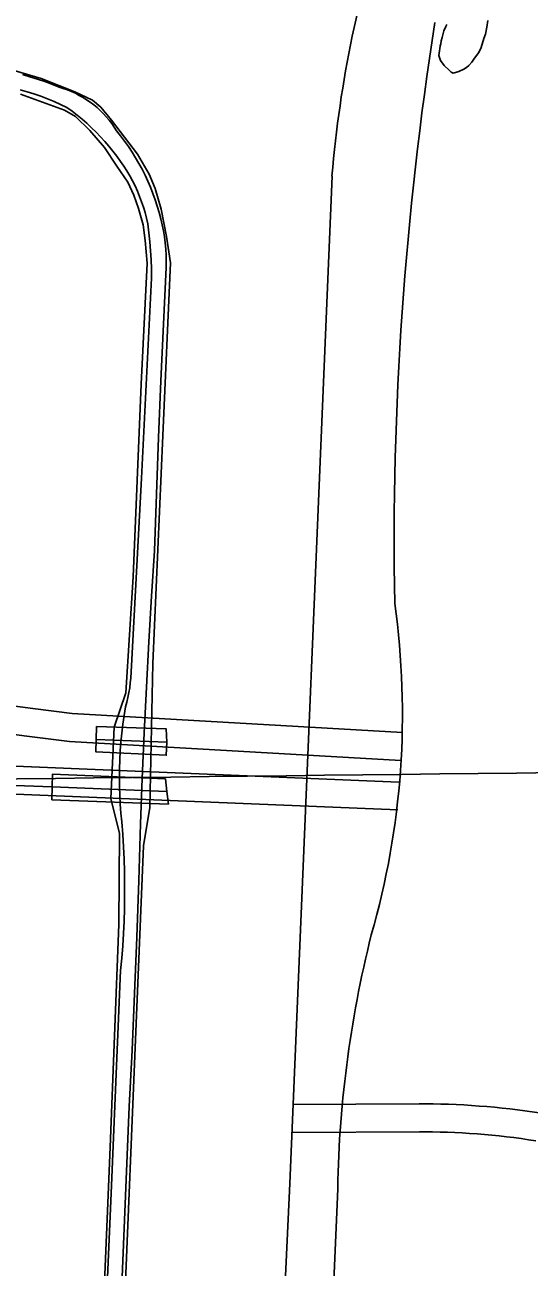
# Model space of a CAD drawing. Extents: x 3677843 to 3715951, y 511991 to 537744.
# Drawn here: x 3698579 to 3699120, y 523129 to 524461 of the extents above; entities that cross this region are included whole.
import ezdxf

# ---------------------------------------------------------------- set-up
doc = ezdxf.new("R2010")
doc.units = 0
for name, color, linetype in [('V-BRDG-OTLN', 7, 'Continuous'), ('V-GRID-MAJR', 7, 'Continuous'), ('V-ROAD-CNTR', 7, 'Continuous'), ('V-RRAP-FSHR', 7, 'Continuous'), ('V-SITE-VEGE', 7, 'Continuous'), ('V-TOPO-SHOR', 7, 'Continuous')]:
    doc.layers.add(name, color=color, linetype=linetype)

msp = doc.modelspace()

# ---------------------------------------------------------------- linework, layer by layer
at = {"layer": 'V-BRDG-OTLN'}
msp.add_line((3698655.6, 523694.8), (3698731.6, 523692), dxfattribs=at)
for points in [[(3698655.9, 523708.6), (3698730.7, 523706.3), (3698731.6, 523692), (3698730.9, 523677.8), (3698655.3, 523681.6), (3698655.6, 523694.8)], [(3698608.1, 523630), (3698608.4, 523643.8), (3698608.7, 523657.4), (3698730, 523652.4), (3698731.6, 523639), (3698733.3, 523625.4)]]:
    msp.add_lwpolyline(points, close=True, dxfattribs=at)
msp.add_lwpolyline([(3698608.4, 523643.8), (3698731.6, 523639), (3698731.8, 523639)], dxfattribs=at)
at = {"layer": 'V-GRID-MAJR'}
msp.add_spline([(3697869.7, 523644.4), (3703148.4, 523705.4), (3708427.1, 523767.2), (3713705.8, 523829.8)], degree=3, dxfattribs=at)
at = {"layer": 'V-ROAD-CNTR'}
msp.add_line((3698483.5, 523648.6), (3698608.4, 523643.8), dxfattribs=at)
for points in [[(3698762.9, 521075.3), (3698863.5, 523218.6), (3698908.8, 524298.8)], [(3698503.3, 523737.3), (3698530.2, 523735.3), (3698587.6, 523727.9)], [(3698587.6, 523727.9), (3698629.9, 523722.4), (3698984.6, 523702.1)], [(3698501.9, 523707.3), (3698527.1, 523705.4), (3698581.3, 523698.4)], [(3698581.3, 523698.4), (3698627.2, 523692.5), (3698982.8, 523672.2)], [(3698500.2, 523668.8), (3698980.5, 523649.1)], [(3698498.9, 523638.8), (3698979.3, 523619.1)], [(3699002.5, 523304.1), (3698866.3, 523303.2)], [(3699141.4, 523292.8), (3699115.9, 523296.4), (3699107.7, 523297.5), (3699099.5, 523298.5), (3699091.4, 523299.4), (3699083.2, 523300.3), (3699075, 523301), (3699066.7, 523301.7), (3699058.5, 523302.3), (3699050.3, 523302.8), (3699042.1, 523303.2), (3699033.8, 523303.5), (3699025.6, 523303.8), (3699017.4, 523304), (3699009.1, 523304.1), (3699002.7, 523304.1)], [(3699002.7, 523274.1), (3698866.5, 523273.2)], [(3699127.6, 523264.4), (3699119.7, 523265.6), (3699111.8, 523266.7), (3699104, 523267.8), (3699096.1, 523268.7), (3699088.2, 523269.6), (3699080.3, 523270.4), (3699072.4, 523271.1), (3699064.5, 523271.8), (3699056.5, 523272.3), (3699048.6, 523272.8), (3699040.7, 523273.2), (3699032.7, 523273.6), (3699024.8, 523273.8), (3699016.8, 523274), (3699008.9, 523274.1), (3699002.6, 523274.1)], [(3698827.3, 521076), (3698865.1, 522063.7), (3698914.8, 523204.4)]]:
    msp.add_lwpolyline(points, dxfattribs=at)
for centre, radius, start, end in [((3700158.4, 524194.1), 1254, 161.3399, 175.2096), ((3702571, 523904.3), 3595.5, 171.052, 181.0151), ((3698131.5, 523721.7), 852.9, 343.8997, 8.0129), ((3700120.4, 523191.7), 1205.7, 165.9172, 179.401)]:
    msp.add_arc(centre, radius, start, end, dxfattribs=at)
at = {"layer": 'V-RRAP-FSHR'}
for points in [[(3698568.8, 524411.7), (3698596.6, 524403.5), (3698632.9, 524389.2), (3698651.7, 524380.3), (3698660.8, 524372.7), (3698672, 524358.9), (3698700, 524322.2), (3698712.7, 524300.8), (3698719.1, 524285.5), (3698725.5, 524263.3), (3698731.2, 524234.2), (3698735.6, 524205.7), (3698727.2, 524020.8), (3698716.4, 523776.2), (3698713.3, 523621.9), (3698706.6, 523580.8), (3698697.1, 523355.6), (3698687, 523104.7)], [(3698662.9, 523069.7), (3698670.6, 523257.4), (3698680.1, 523496.5), (3698680.8, 523593.8), (3698671.5, 523631.3), (3698675.1, 523707.8), (3698687.4, 523744.7), (3698695.6, 523869.1), (3698703.9, 524075.6), (3698710.6, 524205.6), (3698708.3, 524229.9), (3698706.1, 524246.5), (3698701.1, 524263.9), (3698696.2, 524278.4), (3698689.8, 524292.3), (3698677.9, 524309.6), (3698664.6, 524329.6), (3698649.1, 524347.6), (3698633.7, 524362.8), (3698621.9, 524369.6), (3698574.5, 524386.7)]]:
    msp.add_lwpolyline(points, dxfattribs=at)
at = {"layer": 'V-SITE-VEGE'}
msp.add_lwpolyline([(3699076.1, 524465.6), (3699075.1, 524458.5), (3699073.5, 524450.9), (3699071.9, 524446.5), (3699068.7, 524436.7), (3699066.5, 524431.2), (3699061.6, 524425.2), (3699058.9, 524420.8), (3699055.7, 524417.5), (3699053, 524415.3), (3699050.3, 524413.6), (3699044.8, 524410.9), (3699038.8, 524409.2), (3699036.6, 524410.3), (3699035, 524411.9), (3699029, 524417.3), (3699025.1, 524422.7), (3699023.4, 524428.2), (3699024, 524433.1), (3699024.5, 524435.3), (3699025, 524438.6), (3699025.5, 524440.7), (3699026.1, 524444), (3699027.1, 524447.3), (3699028.7, 524454.4), (3699030.9, 524459.3), (3699031.9, 524461.5)], dxfattribs=at)
at = {"layer": 'V-TOPO-SHOR'}
for points in [[(3698576.7, 524407.6), (3698584.7, 524405.3), (3698592.6, 524402.9), (3698600.5, 524400.1), (3698608.3, 524397.2), (3698616, 524394), (3698620.4, 524392.7), (3698624.8, 524391.2), (3698629.2, 524389.5), (3698633.4, 524387.6), (3698637.5, 524385.4), (3698641.6, 524383.2), (3698645.5, 524380.7), (3698649.4, 524378.1), (3698653.1, 524375.2), (3698656.7, 524372.3), (3698660.1, 524369.1), (3698663.4, 524365.9), (3698666.5, 524362.4), (3698669.5, 524358.9), (3698672.4, 524355.2), (3698675, 524351.4), (3698677.5, 524347.4), (3698681.9, 524341.9), (3698686.2, 524336.2), (3698690.3, 524330.4), (3698694.3, 524324.5), (3698698, 524318.4), (3698701.6, 524312.3), (3698705, 524306.1), (3698708.2, 524299.7), (3698711.2, 524293.3), (3698714, 524286.8), (3698716.7, 524280.2), (3698719.1, 524273.5), (3698721.3, 524266.7), (3698723.4, 524259.9), (3698725.2, 524253), (3698726.6, 524246.6), (3698727.9, 524240.1), (3698728.9, 524233.6), (3698729.7, 524227.1), (3698730.3, 524220.5), (3698730.7, 524213.9), (3698730.9, 524207.3), (3698730.9, 524200.7), (3698727.9, 524140), (3698725.2, 524079.3), (3698722.7, 524018.6), (3698720.4, 523957.9), (3698718.3, 523897.1), (3698715.2, 523848.3), (3698712.4, 523799.5), (3698709.8, 523750.7), (3698707.4, 523701.8), (3698705.2, 523652.9), (3698703.3, 523604.1), (3698701.4, 523543.5), (3698699.3, 523482.8), (3698696.9, 523422.2), (3698694.2, 523361.6), (3698691.3, 523301.1)], [(3698686.3, 523526.6), (3698686.3, 523539.9), (3698686.1, 523553.2), (3698685.7, 523566.5), (3698685.1, 523579.7), (3698684.3, 523593), (3698683.3, 523606.3), (3698682.3, 523615.8), (3698681.6, 523625.3), (3698681, 523634.8), (3698680.7, 523644.4), (3698680.6, 523653.9), (3698680.7, 523663.4), (3698681, 523673), (3698681.5, 523682.5), (3698682.2, 523692), (3698683.1, 523701.5), (3698684.2, 523711), (3698685.6, 523720.4), (3698687.1, 523729.8), (3698688.5, 523734.8), (3698689.8, 523739.9), (3698690.8, 523745), (3698691.7, 523750.1), (3698692.3, 523755.3), (3698692.8, 523760.5), (3698698.7, 523867.7), (3698704.4, 523974.9), (3698709.9, 524082.2), (3698715.1, 524189.4), (3698715, 524199.2), (3698714.6, 524208.9), (3698714.1, 524218.6), (3698713.3, 524228.3), (3698712.3, 524238), (3698711.1, 524247.7), (3698709.8, 524253.6), (3698708.2, 524259.6), (3698706.5, 524265.4), (3698704.5, 524271.2), (3698702.3, 524277), (3698700, 524282.6), (3698697.4, 524288.2), (3698694.7, 524293.7), (3698691.7, 524299), (3698688.6, 524304.3), (3698685.3, 524309.5), (3698681.8, 524314.5), (3698677.9, 524320.1), (3698673.7, 524325.5), (3698669.4, 524330.8), (3698665, 524336), (3698660.4, 524341), (3698655.7, 524346), (3698650.8, 524350.7), (3698645.8, 524355.4), (3698640.6, 524359.8), (3698635.3, 524364.2), (3698629.9, 524368.3), (3698624.4, 524372.3), (3698617.5, 524375.7), (3698610.5, 524378.8), (3698603.4, 524381.7), (3698596.2, 524384.4), (3698588.9, 524386.9), (3698581.6, 524389.1), (3698574.2, 524391.2)], [(3698662.2, 522986.4), (3698672, 523216.6), (3698682, 523446.9), (3698683.2, 523460.1), (3698684.2, 523473.4), (3698685.1, 523486.7), (3698685.7, 523500), (3698686.1, 523513.3), (3698686.3, 523526.6)], [(3698691.3, 523301.1), (3698684.1, 523127.1), (3698676.7, 522953.1), (3698669, 522779.1), (3698662.1, 522622.6), (3698655.3, 522466.1), (3698648.8, 522309.6), (3698643.2, 522165.3), (3698637.4, 522021), (3698631.4, 521876.7), (3698625.2, 521732.4), (3698618.4, 521569.2), (3698611.4, 521406.1), (3698604.2, 521243), (3698596.8, 521079.8), (3698596.4, 521070.1)]]:
    msp.add_lwpolyline(points, dxfattribs=at)

doc.saveas('drawing.dxf')
